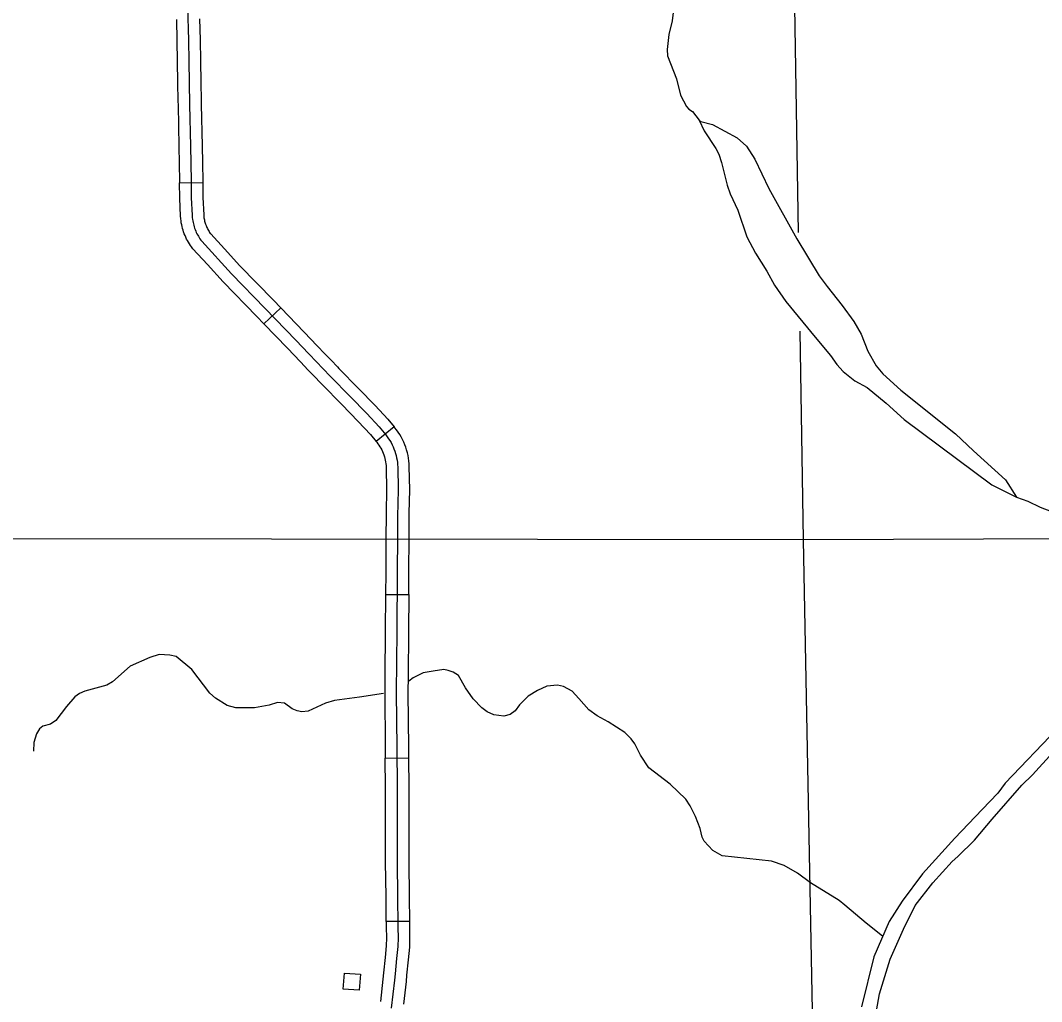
# Model space of a CAD drawing. Extents: x -19 to 366, y -4 to 359.
# Drawn here: x 160.247 to 161.496, y 177.435 to 178.636 of the extents above; entities that cross this region are included whole.
import ezdxf

# ---------------------------------------------------------------- set-up
doc = ezdxf.new("R2010")
doc.units = 0
for name, color, linetype in [('21', 7, 'Continuous'), ('R_Axis Annot', 7, 'Continuous'), ('R_ROW', 7, 'Continuous'), ('R_Temp Easement', 7, 'Continuous'), ('Sheet Fence', 7, 'Continuous')]:
    doc.layers.add(name, color=color, linetype=linetype)

msp = doc.modelspace()

# ---------------------------------------------------------------- linework, layer by layer
at = {"layer": '21'}
msp.add_lwpolyline([(160.6629, 177.4686), (160.6614, 177.449), (160.6417, 177.4505), (160.6432, 177.4701)], close=True, dxfattribs=at)
at = {"layer": 'R_Axis Annot'}
for points in [[(161.1887, 178.9787), (161.1986, 178.376)], [(161.2005, 178.2555), (161.2047, 178.0002)], [(161.2047, 178.0002), (160.2287, 178.0012)], [(162.1986, 178.0037), (161.2047, 178.0002)], [(161.2047, 178.0002), (161.2232, 177.0186)]]:
    msp.add_lwpolyline(points, dxfattribs=at)
at = {"layer": 'R_ROW'}
for p, q in [((160.4413, 178.4368), (160.4697, 178.4373)), ((160.4697, 178.4373), (160.4697, 178.4373)), ((160.5652, 178.284), (160.5447, 178.2643)), ((160.7039, 178.1385), (160.682, 178.1204)), ((160.682, 178.1204), (160.682, 178.1204)), ((160.6934, 177.9333), (160.7218, 177.933)), ((160.6931, 177.733), (160.7215, 177.7333)), ((160.7227, 177.5333), (160.6943, 177.533)), ((160.6943, 177.533), (160.6943, 177.533))]:
    msp.add_line(p, q, dxfattribs=at)
for points in [[(160.4513, 178.652), (160.4523, 178.6113), (160.4527, 178.5854), (160.4532, 178.5596), (160.4537, 178.5323), (160.4548, 178.4818), (160.4553, 178.4611), (160.4555, 178.4383), (160.4558, 178.4184), (160.4568, 178.3971), (160.457, 178.3945), (160.4573, 178.392), (160.4575, 178.3904), (160.4579, 178.3885), (160.4583, 178.3867), (160.4588, 178.3849), (160.4593, 178.3832), (160.4598, 178.3814), (160.4605, 178.3797), (160.4612, 178.3779), (160.4619, 178.3762), (160.4627, 178.3745), (160.4636, 178.3728), (160.4644, 178.3714), (160.4654, 178.3698), (160.4664, 178.3682), (160.4675, 178.3666), (160.4685, 178.3653), (160.5049, 178.3257), (160.5462, 178.2832), (160.5836, 178.2444), (160.5997, 178.2277), (160.6089, 178.2177), (160.6168, 178.2098), (160.6261, 178.2), (160.65, 178.1754), (160.6704, 178.1545), (160.6855, 178.1385), (160.6939, 178.1284), (160.6956, 178.1261), (160.6972, 178.1238), (160.6987, 178.1214), (160.7002, 178.119), (160.7015, 178.1165), (160.7027, 178.1139), (160.7038, 178.1113), (160.7048, 178.1086), (160.7057, 178.1059), (160.7064, 178.1032), (160.7071, 178.1004), (160.7076, 178.0976), (160.708, 178.0948), (160.7083, 178.092), (160.7084, 178.0892), (160.7089, 178.0613), (160.7083, 178.0288), (160.7081, 178.004), (160.7079, 177.9599)], [(160.4375, 178.6367), (160.4381, 178.6111), (160.4385, 178.5852), (160.439, 178.5594), (160.4394, 178.5368)], [(160.4659, 178.6373), (160.4665, 178.6116), (160.4669, 178.5857), (160.4675, 178.5599), (160.4678, 178.5372)], [(160.4394, 178.5368), (160.4395, 178.532), (160.4406, 178.4815), (160.4411, 178.4608), (160.4413, 178.4381), (160.4413, 178.4368)], [(160.4678, 178.5372), (160.4679, 178.5325), (160.469, 178.4821), (160.4695, 178.4613), (160.4697, 178.4384), (160.4697, 178.4373)], [(160.4754, 178.3368), (160.4575, 178.3562), (160.4559, 178.3584), (160.4546, 178.3603), (160.4534, 178.3622), (160.4522, 178.3642), (160.4511, 178.3661), (160.45, 178.3681), (160.449, 178.3703), (160.4481, 178.3724), (160.4472, 178.3746), (160.4464, 178.3768), (160.4457, 178.3791), (160.4451, 178.3811), (160.4445, 178.3833), (160.444, 178.3856), (160.4435, 178.3879), (160.4432, 178.3901), (160.4428, 178.3931), (160.4426, 178.3962), (160.4416, 178.418), (160.4413, 178.4368)], [(160.4697, 178.4373), (160.47, 178.4189), (160.471, 178.3979), (160.4711, 178.3958), (160.4713, 178.394), (160.4715, 178.3928), (160.4718, 178.3914), (160.4721, 178.39), (160.4725, 178.3887), (160.4728, 178.3874), (160.4733, 178.3861), (160.4738, 178.3847), (160.4743, 178.3834), (160.4748, 178.3821), (160.4754, 178.3809), (160.4761, 178.3796), (160.4767, 178.3785), (160.4775, 178.3773), (160.4782, 178.3761), (160.479, 178.3749), (160.4795, 178.3743), (160.4963, 178.356)], [(160.4963, 178.356), (160.5152, 178.3355), (160.5564, 178.2931), (160.5652, 178.284)], [(160.5447, 178.2643), (160.536, 178.2733), (160.4946, 178.3159), (160.4754, 178.3368)], [(160.5652, 178.284), (160.5938, 178.2543), (160.61, 178.2374), (160.6191, 178.2276), (160.627, 178.2198), (160.6345, 178.2117)], [(160.5447, 178.2643), (160.5733, 178.2346), (160.5893, 178.2179), (160.5987, 178.2078), (160.6066, 178.1999), (160.6138, 178.1923)], [(160.6345, 178.2117), (160.6363, 178.2098), (160.6602, 178.1853), (160.6806, 178.1643), (160.6961, 178.1479), (160.7039, 178.1385)], [(160.6138, 178.1923), (160.6158, 178.1902), (160.6399, 178.1655), (160.6601, 178.1447), (160.6749, 178.1291), (160.682, 178.1204)], [(160.7226, 178.0329), (160.7231, 178.0613), (160.7226, 178.0897), (160.7224, 178.0931), (160.7221, 178.0966), (160.7216, 178.1), (160.721, 178.1033), (160.7202, 178.1067), (160.7193, 178.11), (160.7182, 178.1133), (160.717, 178.1165), (160.7157, 178.1197), (160.7142, 178.1228), (160.7126, 178.1259), (160.7109, 178.1288), (160.709, 178.1317), (160.7071, 178.1345), (160.7049, 178.1373), (160.7039, 178.1385)], [(160.682, 178.1204), (160.6828, 178.1195), (160.6841, 178.1177), (160.6854, 178.1159), (160.6866, 178.114), (160.6878, 178.1121), (160.6888, 178.1101), (160.6897, 178.1081), (160.6906, 178.106), (160.6914, 178.104), (160.6921, 178.1018), (160.6926, 178.0997), (160.6932, 178.0975), (160.6936, 178.0953), (160.6939, 178.0931), (160.6941, 178.0909), (160.6942, 178.0887), (160.6947, 178.0613), (160.6942, 178.0334)], [(160.6942, 178.0334), (160.6941, 178.0289), (160.6939, 178.0041), (160.6937, 177.96), (160.6934, 177.9333)], [(160.7218, 177.933), (160.7221, 177.9598), (160.7223, 178.0039), (160.7225, 178.0286), (160.7226, 178.0329)], [(160.7079, 177.9599), (160.7072, 177.8882), (160.7067, 177.8131), (160.7072, 177.7456), (160.7076, 177.6969), (160.7077, 177.6923), (160.7077, 177.6514), (160.7078, 177.6062), (160.7083, 177.5633), (160.7086, 177.5284), (160.7088, 177.5107), (160.7085, 177.5051), (160.7085, 177.5025), (160.7071, 177.4877), (160.7052, 177.4689), (160.7044, 177.4612), (160.7005, 177.4271)], [(160.6934, 177.9333), (160.693, 177.8883), (160.6927, 177.8332)], [(160.7218, 177.933), (160.7214, 177.8881), (160.7211, 177.8331)], [(160.6927, 177.8332), (160.6925, 177.8131), (160.693, 177.7455), (160.6931, 177.733)], [(160.7211, 177.8331), (160.7209, 177.8131), (160.7214, 177.7457), (160.7215, 177.7333)], [(160.6935, 177.6331), (160.6935, 177.6514), (160.6935, 177.6922), (160.6934, 177.6968), (160.6931, 177.733)], [(160.7215, 177.7333), (160.7218, 177.697), (160.7219, 177.6924), (160.7219, 177.6514), (160.7219, 177.6332)], [(160.6943, 177.533), (160.6941, 177.5631), (160.6936, 177.6061), (160.6935, 177.6331)], [(160.7219, 177.6332), (160.722, 177.6063), (160.7225, 177.5634), (160.7227, 177.5333)], [(160.6943, 177.533), (160.6944, 177.5282), (160.6946, 177.511), (160.6943, 177.5055), (160.6943, 177.5032), (160.6929, 177.4891), (160.691, 177.4702), (160.6903, 177.4627), (160.6872, 177.4352)], [(160.7227, 177.5333), (160.7228, 177.5285), (160.723, 177.5104), (160.7227, 177.5047), (160.7227, 177.5019), (160.7212, 177.4863), (160.7193, 177.4675), (160.7186, 177.4597), (160.7154, 177.4319)]]:
    msp.add_lwpolyline(points, dxfattribs=at)
at = {"layer": 'R_Temp Easement'}
for points in [[(161.0506, 178.6851), (161.0443, 178.6351), (161.0404, 178.6185), (161.0382, 178.6001), (161.0386, 178.5921), (161.0495, 178.564), (161.0545, 178.544), (161.062, 178.5301), (161.0647, 178.5269), (161.0691, 178.5242), (161.0772, 178.5137), (161.0835, 178.5005), (161.0979, 178.4788), (161.1014, 178.472), (161.1048, 178.4618), (161.1118, 178.4339), (161.1154, 178.4235), (161.1248, 178.4034), (161.1356, 178.3709), (161.1464, 178.351), (161.1602, 178.3289), (161.1696, 178.3118), (161.1834, 178.2915), (161.2194, 178.2482), (161.2381, 178.2257), (161.2459, 178.2147), (161.2536, 178.2059), (161.2679, 178.1944), (161.283, 178.1863), (161.3064, 178.1672)], [(161.0772, 178.5137), (161.0795, 178.512), (161.0936, 178.5081), (161.124, 178.4919), (161.1354, 178.4817), (161.1455, 178.4656), (161.1628, 178.4298), (161.197, 178.3682), (161.2243, 178.323), (161.2339, 178.3099), (161.2523, 178.2867), (161.2666, 178.2672), (161.2756, 178.2516), (161.2839, 178.2311), (161.2941, 178.2131), (161.302, 178.2032), (161.3243, 178.1831), (161.3912, 178.1296), (161.413, 178.1088), (161.4393, 178.0855), (161.4524, 178.0734), (161.4659, 178.0522)], [(161.3064, 178.1672), (161.3282, 178.1473), (161.3714, 178.1152), (161.4355, 178.0674), (161.4659, 178.0522), (161.4794, 178.0472), (161.4945, 178.0402), (161.5344, 178.0248)], [(160.6911, 177.8119), (160.6616, 177.8077), (160.6309, 177.8036), (160.6202, 177.8004), (160.5987, 177.7905), (160.5912, 177.7898), (160.5853, 177.791), (160.5794, 177.7935), (160.57, 177.8002), (160.5612, 177.801), (160.5509, 177.7978), (160.5333, 177.7944), (160.5104, 177.7946), (160.4997, 177.7974), (160.4855, 177.8065), (160.4784, 177.8124), (160.4563, 177.8416), (160.4373, 177.8572), (160.4293, 177.8591), (160.4166, 177.8599), (160.4049, 177.8562), (160.3808, 177.8455), (160.3595, 177.8264), (160.3522, 177.8221), (160.3256, 177.8149), (160.3188, 177.812), (160.3132, 177.8081), (160.303, 177.7961), (160.29, 177.779), (160.2833, 177.7745), (160.274, 177.7719), (160.2699, 177.7688), (160.2664, 177.7628), (160.2632, 177.7523), (160.2626, 177.7417)], [(160.7516, 177.8395), (160.7395, 177.8374), (160.7273, 177.8311), (160.7222, 177.827)], [(161.3018, 177.515), (161.2819, 177.5309), (161.2557, 177.553), (161.2486, 177.5588), (161.2135, 177.5805), (161.1976, 177.5924), (161.1812, 177.6018), (161.1657, 177.6068), (161.1053, 177.6135), (161.0942, 177.6199), (161.0836, 177.6315), (161.0809, 177.6362), (161.0784, 177.6468), (161.0729, 177.6617), (161.0664, 177.6745), (161.0611, 177.6827), (161.0419, 177.701), (161.0159, 177.7212), (161.0054, 177.7365), (160.9986, 177.7503), (160.9941, 177.7566), (160.9862, 177.7643), (160.9659, 177.7774), (160.9523, 177.7847), (160.9423, 177.7919), (160.9301, 177.806), (160.9218, 177.8151), (160.9113, 177.8206), (160.9039, 177.8224), (160.891, 177.8212), (160.8794, 177.8157), (160.8681, 177.8088), (160.8575, 177.798), (160.8523, 177.7907), (160.8461, 177.7862), (160.8382, 177.7842), (160.8261, 177.7859), (160.8177, 177.7897), (160.8113, 177.7945), (160.8009, 177.8057), (160.7914, 177.8192), (160.7826, 177.8342), (160.7763, 177.8381), (160.7702, 177.8404), (160.7647, 177.8413), (160.7516, 177.8395)], [(161.5158, 177.7693), (161.452, 177.7023), (161.4429, 177.69), (161.4239, 177.6701), (161.3904, 177.6352)], [(161.4721, 177.6998), (161.4853, 177.7124), (161.5103, 177.74)], [(161.2893, 177.3962), (161.2979, 177.4447), (161.3109, 177.4869), (161.3275, 177.5236), (161.3418, 177.5525), (161.3635, 177.5806), (161.3869, 177.6066), (161.394, 177.6127), (161.4143, 177.6328), (161.4359, 177.6582), (161.4721, 177.6998)], [(161.3904, 177.6352), (161.3506, 177.5914), (161.3256, 177.5581), (161.3099, 177.533), (161.2913, 177.4899), (161.276, 177.4286)]]:
    msp.add_lwpolyline(points, dxfattribs=at)
at = {"layer": 'Sheet Fence'}
for points in [[(168.7902, 2.2442), (168.5607, 10.8615), (168.3304, 19.479), (168.0993, 28.0965), (167.8673, 36.7142), (167.6346, 45.3321), (167.4011, 53.95), (167.1668, 62.5681), (166.9316, 71.1863), (166.6957, 79.8047), (166.459, 88.4232), (166.2215, 97.0418), (165.9832, 105.6605), (165.7441, 114.2794), (165.5043, 122.8984), (165.2636, 131.5176), (165.0221, 140.1368), (164.7799, 148.7563), (164.5369, 157.3758), (164.2931, 165.9955), (164.0485, 174.6153), (163.8031, 183.2352), (163.5569, 191.8553), (163.31, 200.4755), (163.0623, 209.0959), (162.8138, 217.7164), (162.5645, 226.337), (162.3145, 234.9577), (162.0637, 243.5786), (161.8121, 252.1997), (161.5597, 260.8208), (161.3066, 269.4421), (161.0527, 278.0636), (160.798, 286.6851), (160.5426, 295.3068), (160.2864, 303.9287), (160.0294, 312.5507), (159.7717, 321.1728), (159.5132, 329.7951), (159.2539, 338.4175), (158.9939, 347.04)], [(161.4532, 2.0533), (161.2336, 10.6702), (161.0133, 19.2873), (160.7922, 27.9044), (160.5704, 36.5217), (160.3478, 45.1392), (160.1245, 53.7568), (159.9003, 62.3745), (159.6754, 70.9923), (159.4498, 79.6103), (159.2234, 88.2284), (158.9962, 96.8466), (158.7683, 105.465), (158.5396, 114.0835), (158.3102, 122.7022), (158.08, 131.321), (157.849, 139.9399), (157.6173, 148.559), (157.3849, 157.1782), (157.1517, 165.7975), (156.9177, 174.417), (156.683, 183.0366), (156.511, 189.3363)], [(0, 172.2839), (7.1335, 172.2883), (14.267, 172.3015), (21.4005, 172.3236), (28.5339, 172.3544), (35.6673, 172.3941), (42.8006, 172.4426), (49.9339, 172.4999), (57.0671, 172.566), (64.2002, 172.6409), (71.3332, 172.7246), (78.4661, 172.8172), (85.5989, 172.9186), (92.7315, 173.0287), (99.8641, 173.1477), (106.9964, 173.2755), (114.1286, 173.4122), (121.2606, 173.5576), (128.3925, 173.7119), (135.5241, 173.8749), (142.6555, 174.0468), (149.7867, 174.2275), (156.9177, 174.417), (164.0485, 174.6153), (171.179, 174.8224), (178.3092, 175.0383), (185.4392, 175.2631), (192.5688, 175.4966), (199.6982, 175.739), (206.8273, 175.9902), (213.9561, 176.2502), (221.0845, 176.5189), (228.2126, 176.7965), (235.3404, 177.083), (242.4677, 177.3782), (249.5948, 177.6822), (256.7214, 177.995), (263.8476, 178.3167), (270.9735, 178.6471), (278.0989, 178.9863), (285.2239, 179.3344), (292.3485, 179.6912), (299.4726, 180.0569), (306.5963, 180.4314), (313.7195, 180.8146), (320.8422, 181.2067), (327.9644, 181.6076), (335.0862, 182.0172), (342.2074, 182.4357)]]:
    msp.add_spline(points, degree=3, dxfattribs=at)

doc.saveas('drawing.dxf')
